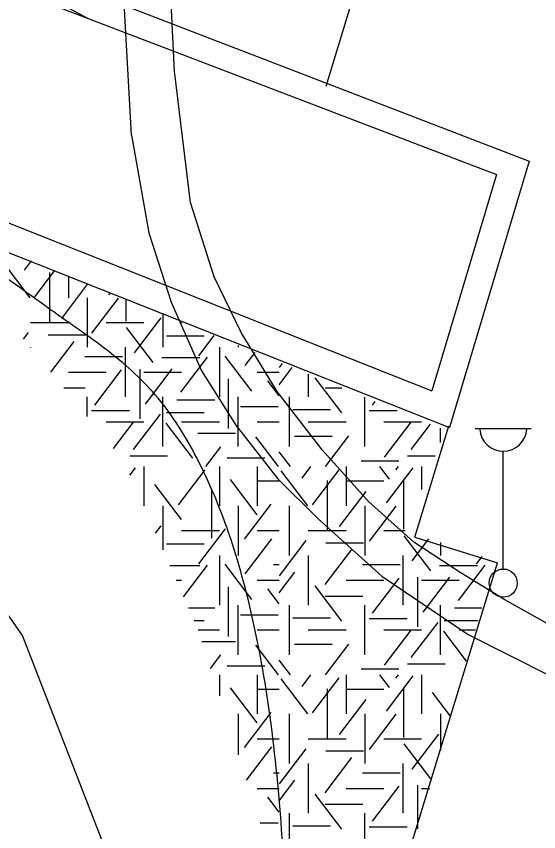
# Model space of a CAD drawing. Extents: x 419101 to 420177, y 4451541 to 4452254.
# Drawn here: x 420138.11 to 420156.69, y 4451997.49 to 4452026.51 of the extents above; entities that cross this region are included whole.
import ezdxf

# ---------------------------------------------------------------- set-up
doc = ezdxf.new("R2010")
doc.units = 0
for name, color, linetype in [('3_HALİHAZIR', 7, 'Continuous'), ('Level 41', 7, 'Continuous'), ('Level 60', 7, 'Continuous'), ('Level 62', 7, 'Continuous')]:
    doc.layers.add(name, color=color, linetype=linetype)

msp = doc.modelspace()

# ---------------------------------------------------------------- linework, layer by layer
at = {"layer": '3_HALİHAZIR'}
for p, q in [((420154.429, 4452011.837), (420156.429, 4452011.837)), ((420155.429, 4452006.837), (420155.429, 4452011.03))]:
    msp.add_line(p, q, dxfattribs=at)
for points in [[(420142.209, 4452022.28), (420141.765, 4452030.213), (420141.851, 4452034.975), (420142.23, 4452038.981), (420142.797, 4452043.751), (420143.437, 4452047.395), (420144.508, 4452051.952), (420146.05, 4452056.997), (420148.535, 4452063.068), (420152.103, 4452070.035), (420154.769, 4452074.642), (420157.214, 4452078.245), (420160.02, 4452081.216), (420164.024, 4452084.13), (420166.867, 4452085.679), (420171.372, 4452087.439), (420171.544, 4452087.482)], [(420170.602, 4451998.293), (420168.86, 4451999.004), (420163.679, 4452001.454), (420160.096, 4452003.186), (420157.752, 4452004.468), (420155.484, 4452005.738), (420153.901, 4452006.714), (420152.253, 4452007.798), (420150.641, 4452009.235), (420148.989, 4452011.076), (420147.39, 4452013.155), (420146.108, 4452015.256), (420145.141, 4452017.244), (420144.301, 4452019.881), (420143.734, 4452024.564), (420143.42, 4452030.88)], [(420142.209, 4452022.28), (420142.82, 4452018.804), (420143.615, 4452016.331), (420144.698, 4452013.89), (420145.916, 4452011.954), (420147.404, 4452010.059), (420148.843, 4452008.626), (420151.105, 4452006.579), (420154.182, 4452004.504), (420158.533, 4452002.312), (420166.812, 4451998.362), (420170.586, 4451996.757)]]:
    msp.add_lwpolyline(points, dxfattribs=at)
msp.add_circle((420155.429, 4452006.337), 0.5, dxfattribs=at)
msp.add_arc((420155.429, 4452011.867), 0.837, 183.298, 356.9072, dxfattribs=at)
at = {"layer": 'Level 41'}
for p, q in [((420138.604, 4452016.496), (420137.655, 4452017.746)), ((420138.393, 4452017.477), (420138.644, 4452017.808)), ((420138.764, 4452016.531), (420139.475, 4452017.468)), ((420139.284, 4452017.392), (420139.284, 4452015.625)), ((420139.959, 4452017.269), (420139.959, 4452016.496)), ((420139.724, 4452015.759), (420140.654, 4452016.985)), ((420141.401, 4452016.6), (420141.447, 4452016.66)), ((420140.631, 4452016.496), (420140.631, 4452014.729)), ((420140.79, 4452015.234), (420141.739, 4452016.484)), ((420142.001, 4452016.433), (420142.001, 4452015.66)), ((420143.317, 4452015.894), (420143.317, 4452014.729)), ((420138.616, 4452015.612), (420139.959, 4452015.612)), ((420141.302, 4452015.612), (420142.645, 4452015.612)), ((420142.307, 4452014.533), (420143.258, 4452015.782)), ((420143.988, 4452015.612), (420144.006, 4452015.612)), ((420138.364, 4452015.023), (420138.542, 4452015.257)), ((420142.973, 4452014.183), (420142.023, 4452015.432)), ((420139.24, 4452015.178), (420140.583, 4452015.178)), ((420139.333, 4452013.843), (420140.167, 4452014.941)), ((420143.448, 4452015.142), (420144.791, 4452015.142)), ((420144.598, 4452014.428), (420145.143, 4452015.146)), ((420138.616, 4452014.729), (420138.616, 4452014.717)), ((420141.974, 4452014.729), (420141.974, 4452012.962)), ((420145.331, 4452014.729), (420145.331, 4452012.962)), ((420146.003, 4452014.794), (420146.003, 4452014.729)), ((420146.003, 4452014.794), (420146.003, 4452014.729)), ((420140.546, 4452014.405), (420141.889, 4452014.405)), ((420143.288, 4452014.372), (420144.631, 4452014.372)), ((420143.958, 4452013.131), (420144.908, 4452014.381)), ((420146.488, 4452013.165), (420145.539, 4452014.414)), ((420146.249, 4452014.077), (420146.607, 4452014.547)), ((420147.472, 4452014.008), (420147.579, 4452014.149)), ((420139.959, 4452013.845), (420141.302, 4452013.845)), ((420140.895, 4452012.675), (420141.845, 4452013.925)), ((420142.506, 4452013.957), (420142.506, 4452012.189)), ((420142.645, 4452013.845), (420143.988, 4452013.845)), ((420142.706, 4452012.711), (420143.655, 4452013.96)), ((420146.674, 4452013.845), (420147.462, 4452013.845)), ((420147.462, 4452013.399), (420147.924, 4452014.008)), ((420148.495, 4452013.774), (420148.495, 4452012.962)), ((420145.649, 4452013.607), (420145.649, 4452011.839)), ((420147.462, 4452013.005), (420147.056, 4452013.539)), ((420149.682, 4452012.394), (420148.733, 4452013.644)), ((420139.792, 4452013.285), (420140.556, 4452013.285)), ((420149.092, 4452013.285), (420149.689, 4452013.285)), ((420140.631, 4452012.264), (420140.631, 4452012.962)), ((420143.317, 4452011.194), (420143.317, 4452012.962)), ((420146.003, 4452011.194), (420146.003, 4452012.962)), ((420147.824, 4452011.194), (420147.824, 4452012.962)), ((420150.51, 4452011.194), (420150.51, 4452012.949)), ((420143.822, 4452012.864), (420145.165, 4452012.864)), ((420146.085, 4452012.619), (420147.428, 4452012.619)), ((420150.774, 4452012.675), (420150.87, 4452012.801)), ((420140.785, 4452012.479), (420142.128, 4452012.479)), ((420142.281, 4452011.097), (420143.23, 4452012.347)), ((420143.448, 4452012.408), (420144.791, 4452012.408)), ((420147.947, 4452012.513), (420149.29, 4452012.513)), ((420150.664, 4452012.479), (420151.657, 4452012.479)), ((420141.302, 4452012.078), (420142.645, 4452012.078)), ((420141.56, 4452011.133), (420142.27, 4452012.067)), ((420144.384, 4452010.783), (420143.434, 4452012.032)), ((420143.988, 4452012.078), (420145.331, 4452012.078)), ((420146.674, 4452012.078), (420147.462, 4452012.078)), ((420148.495, 4452012.078), (420149.838, 4452012.078)), ((420151.181, 4452012.078), (420152.524, 4452012.078)), ((420151.2, 4452010.818), (420152.149, 4452012.067)), ((420152.16, 4452011.097), (420152.841, 4452011.994)), ((420153.196, 4452011.345), (420153.196, 4452011.849)), ((420144.567, 4452011.671), (420145.91, 4452011.671)), ((420147.433, 4452010.485), (420146.631, 4452011.541)), ((420148.001, 4452011.567), (420149.343, 4452011.567)), ((420149.109, 4452010.485), (420149.938, 4452011.576)), ((420144.85, 4452010.485), (420145.387, 4452011.191)), ((420142.144, 4452010.866), (420143.487, 4452010.866)), ((420147.856, 4452010.485), (420147.462, 4452011.003)), ((420152.023, 4452010.866), (420153.004, 4452010.866)), ((420145.606, 4452010.797), (420146.949, 4452010.797)), ((420150.371, 4452010.691), (420151.714, 4452010.691)), ((420142.147, 4452010.173), (420142.351, 4452010.441)), ((420142.645, 4452010.485), (420142.645, 4452009.087)), ((420143.878, 4452009.122), (420144.827, 4452010.372)), ((420145.331, 4452010.485), (420145.331, 4452009.087)), ((420146.674, 4452010.485), (420146.674, 4452009.087)), ((420146.674, 4452010.485), (420146.674, 4452009.087)), ((420148.483, 4452009.087), (420147.534, 4452010.337)), ((420148.272, 4452010.068), (420148.589, 4452010.485)), ((420148.643, 4452009.122), (420149.592, 4452010.372)), ((420149.838, 4452010.485), (420149.838, 4452009.087)), ((420151.387, 4452010.033), (420151.043, 4452010.485)), ((420151.28, 4452009.191), (420152.23, 4452010.441)), ((420151.613, 4452010.365), (420151.704, 4452010.485)), ((420152.524, 4452010.485), (420152.524, 4452009.665)), ((420146.675, 4452008.771), (420145.726, 4452010.02)), ((420149.163, 4452009.983), (420149.163, 4452008.216)), ((420151.88, 4452010.018), (420151.88, 4452008.251)), ((420143.985, 4452008.596), (420143.036, 4452009.845)), ((420145.049, 4452009.697), (420145.049, 4452007.93)), ((420146.674, 4452009.971), (420147.462, 4452009.971)), ((420149.838, 4452009.971), (420151.181, 4452009.971)), ((420149.603, 4452008.35), (420150.552, 4452009.6)), ((420146.223, 4452007.894), (420147.172, 4452009.144)), ((420143.317, 4452009.087), (420143.317, 4452007.521)), ((420146.003, 4452009.087), (420146.003, 4452007.32)), ((420146.003, 4452009.087), (420146.003, 4452007.32)), ((420147.824, 4452007.32), (420147.824, 4452009.087)), ((420150.51, 4452009.087), (420150.51, 4452007.32)), ((420150.669, 4452007.825), (420151.618, 4452009.075)), ((420143.057, 4452008.109), (420143.258, 4452008.373)), ((420144.598, 4452007.019), (420145.547, 4452008.269)), ((420143.988, 4452008.203), (420145.331, 4452008.203)), ((420146.674, 4452008.203), (420147.462, 4452008.203)), ((420148.495, 4452008.203), (420149.838, 4452008.203)), ((420151.181, 4452008.203), (420151.939, 4452008.203)), ((420152.852, 4452006.774), (420151.902, 4452008.023)), ((420143.448, 4452007.733), (420144.791, 4452007.733)), ((420146.249, 4452006.668), (420147.199, 4452007.917)), ((420147.472, 4452006.599), (420148.421, 4452007.848)), ((420149.119, 4452007.769), (420150.462, 4452007.769)), ((420152.186, 4452007.124), (420152.787, 4452007.914)), ((420153.196, 4452007.777), (420153.196, 4452007.32)), ((420153.327, 4452007.733), (420153.329, 4452007.733)), ((420149.097, 4452006.282), (420150.046, 4452007.532)), ((420145.331, 4452007.32), (420145.331, 4452005.553)), ((420148.495, 4452007.32), (420148.495, 4452005.553)), ((420151.853, 4452007.32), (420151.853, 4452005.553)), ((420154.477, 4452007.019), (420154.678, 4452007.283)), ((420143.563, 4452006.963), (420144.631, 4452006.963)), ((420144.054, 4452005.849), (420144.908, 4452006.972)), ((420146.488, 4452005.756), (420145.539, 4452007.005)), ((420147.258, 4452006.996), (420147.462, 4452006.996)), ((420150.425, 4452006.996), (420151.768, 4452006.996)), ((420153.167, 4452006.963), (420154.51, 4452006.963)), ((420153.837, 4452005.722), (420154.787, 4452006.972)), ((420147.462, 4452005.99), (420148.021, 4452006.726)), ((420150.774, 4452005.266), (420151.724, 4452006.516)), ((420152.385, 4452006.548), (420152.385, 4452004.78)), ((420152.585, 4452005.302), (420153.534, 4452006.551)), ((420143.796, 4452006.436), (420143.988, 4452006.436)), ((420146.674, 4452006.436), (420147.462, 4452006.436)), ((420149.682, 4452004.985), (420148.733, 4452006.235)), ((420149.838, 4452006.436), (420151.181, 4452006.436)), ((420152.524, 4452006.436), (420153.867, 4452006.436)), ((420145.649, 4452006.198), (420145.649, 4452004.43)), ((420147.462, 4452005.596), (420147.056, 4452006.13)), ((420149.092, 4452005.876), (420150.435, 4452005.876)), ((420144.228, 4452005.455), (420145.165, 4452005.455)), ((420146.003, 4452003.785), (420146.003, 4452005.553)), ((420147.824, 4452003.785), (420147.824, 4452005.553)), ((420150.51, 4452003.785), (420150.51, 4452005.553)), ((420153.196, 4452003.785), (420153.196, 4452005.553)), ((420153.701, 4452005.455), (420154.674, 4452005.455)), ((420146.085, 4452005.21), (420147.428, 4452005.21)), ((420147.947, 4452005.104), (420149.29, 4452005.104)), ((420150.664, 4452005.07), (420152.007, 4452005.07)), ((420144.429, 4452004.999), (420144.791, 4452004.999)), ((420152.16, 4452003.688), (420153.109, 4452004.938)), ((420153.327, 4452004.999), (420154.541, 4452004.999)), ((420144.575, 4452004.669), (420145.331, 4452004.669)), ((420146.674, 4452004.669), (420147.462, 4452004.669)), ((420148.495, 4452004.669), (420149.838, 4452004.669)), ((420151.181, 4452004.669), (420152.524, 4452004.669)), ((420151.2, 4452003.409), (420152.149, 4452004.658)), ((420154.122, 4452003.559), (420153.313, 4452004.623)), ((420153.867, 4452004.669), (420154.445, 4452004.669)), ((420144.712, 4452004.262), (420145.91, 4452004.262)), ((420147.433, 4452003.076), (420146.631, 4452004.132)), ((420148.001, 4452004.158), (420149.343, 4452004.158)), ((420149.109, 4452003.076), (420149.938, 4452004.167)), ((420145.02, 4452003.299), (420145.387, 4452003.782)), ((420147.856, 4452003.076), (420147.462, 4452003.594)), ((420145.606, 4452003.388), (420146.949, 4452003.388)), ((420152.023, 4452003.457), (420153.366, 4452003.457)), ((420145.331, 4452003.076), (420145.331, 4452002.326)), ((420146.674, 4452003.076), (420146.674, 4452001.678)), ((420146.674, 4452003.076), (420146.674, 4452001.678)), ((420148.272, 4452002.659), (420148.589, 4452003.076)), ((420149.838, 4452003.076), (420149.838, 4452001.678)), ((420150.371, 4452003.282), (420151.714, 4452003.282)), ((420151.387, 4452002.624), (420151.043, 4452003.076)), ((420151.28, 4452001.782), (420152.23, 4452003.032)), ((420151.613, 4452002.956), (420151.704, 4452003.076)), ((420152.524, 4452003.076), (420152.524, 4452001.678)), ((420148.483, 4452001.678), (420147.534, 4452002.928)), ((420148.643, 4452001.713), (420149.592, 4452002.963)), ((420146.675, 4452001.362), (420145.726, 4452002.611)), ((420146.674, 4452002.562), (420147.462, 4452002.562)), ((420149.163, 4452002.574), (420149.163, 4452000.807)), ((420149.838, 4452002.562), (420151.181, 4452002.562)), ((420151.88, 4452002.609), (420151.88, 4452000.842)), ((420153.552, 4452001.598), (420152.915, 4452002.436)), ((420149.603, 4452000.941), (420150.552, 4452002.191)), ((420146.003, 4452001.678), (420146.003, 4452000.226)), ((420146.003, 4452001.678), (420146.003, 4452000.226)), ((420146.223, 4452000.485), (420147.172, 4452001.735)), ((420147.824, 4451999.911), (420147.824, 4452001.678)), ((420150.51, 4452001.678), (420150.51, 4451999.911)), ((420150.669, 4452000.416), (420151.618, 4452001.666)), ((420153.196, 4452001.678), (420153.196, 4452000.375)), ((420146.674, 4452000.794), (420147.462, 4452000.794)), ((420148.495, 4452000.794), (420149.838, 4452000.794)), ((420151.181, 4452000.794), (420152.524, 4452000.794)), ((420152.186, 4451999.715), (420153.137, 4452000.964)), ((420146.294, 4451999.318), (420147.199, 4452000.508)), ((420147.472, 4451999.19), (420148.421, 4452000.439)), ((420152.852, 4451999.365), (420151.902, 4452000.614)), ((420149.097, 4451998.873), (420150.046, 4452000.123)), ((420149.119, 4452000.36), (420150.462, 4452000.36)), ((420148.495, 4451999.911), (420148.495, 4451998.144)), ((420151.853, 4451999.911), (420151.853, 4451998.144)), ((420147.258, 4451999.587), (420147.462, 4451999.587)), ((420150.425, 4451999.587), (420151.768, 4451999.587)), ((420147.462, 4451998.581), (420148.021, 4451999.317)), ((420146.674, 4451999.027), (420147.462, 4451999.027)), ((420149.838, 4451999.027), (420151.181, 4451999.027)), ((420150.774, 4451997.857), (420151.724, 4451999.107)), ((420152.385, 4451999.139), (420152.385, 4451997.587)), ((420152.524, 4451999.027), (420152.804, 4451999.027)), ((420147.462, 4451998.187), (420147.056, 4451998.721)), ((420149.682, 4451997.576), (420148.733, 4451998.826)), ((420149.092, 4451998.467), (420150.435, 4451998.467)), ((420147.824, 4451996.376), (420147.824, 4451998.144)), ((420150.51, 4451996.683), (420150.51, 4451998.144)), ((420146.779, 4451997.801), (420147.428, 4451997.801)), ((420147.947, 4451997.695), (420149.29, 4451997.695)), ((420150.664, 4451997.661), (420152.007, 4451997.661))]:
    msp.add_line(p, q, dxfattribs=at)
at = {"layer": 'Level 60'}
msp.add_lwpolyline([(419928.76, 4452070.17), (419937.282, 4452012.83), (419990.518, 4452021.351), (420012.891, 4452024.932), (420134.146, 4451977.93), (420142.993, 4451992.431), (420138.324, 4452004.473), (420132.179, 4452013.321), (420120.727, 4452031.609), (420111.387, 4452039.871), (420098.017, 4452046.255), (420006.344, 4452065.671)], close=True, dxfattribs=at)
at = {"layer": 'Level 62'}
for p, q in [((420127.505, 4452031.468), (420155.193, 4452020.882)), ((420149.126, 4452024.027), (420150.705, 4452029.212)), ((420149.126, 4452024.027), (420150.705, 4452029.212)), ((420149.126, 4452024.027), (420150.705, 4452029.212)), ((420141.533, 4452027.057), (420156.347, 4452021.355)), ((420141.533, 4452027.057), (420156.347, 4452021.355)), ((420141.533, 4452027.057), (420156.347, 4452021.355)), ((420130.532, 4452022.058), (420152.89, 4452013.176)), ((420156.347, 4452021.355), (420153.513, 4452011.872)), ((420156.347, 4452021.355), (420153.513, 4452011.872)), ((420156.347, 4452021.355), (420153.513, 4452011.872)), ((420155.193, 4452020.882), (420152.89, 4452013.176)), ((420133.781, 4452019.711), (420153.513, 4452011.872)), ((420133.781, 4452019.711), (420153.513, 4452011.872)), ((420133.781, 4452019.711), (420153.513, 4452011.872)), ((420152.288, 4452007.971), (420153.494, 4452011.929)), ((420152.288, 4452007.971), (420153.494, 4452011.929)), ((420152.288, 4452007.971), (420153.494, 4452011.929)), ((420152.288, 4452007.971), (420155.22, 4452007.059)), ((420152.288, 4452007.971), (420155.22, 4452007.059)), ((420152.288, 4452007.971), (420155.22, 4452007.059)), ((420152.194, 4451997.126), (420155.22, 4452007.059)), ((420152.194, 4451997.126), (420155.22, 4452007.059)), ((420152.194, 4451997.126), (420155.22, 4452007.059))]:
    msp.add_line(p, q, dxfattribs=at)
for centre, radius, start, end in [((420149.252, 4452043.666), 19.249, 166.3135, 243.3981), ((419868.799, 4452145.832), 329.876, 327.71321, 335.01788)]:
    msp.add_arc(centre, radius, start, end, dxfattribs=at)
msp.add_open_spline([(420147.672, 4451987.034), (420148.441, 4452009.485), (420134.44, 4452019.615), (420130.469, 4452022.098)], degree=2, dxfattribs=at)

doc.saveas('drawing.dxf')
